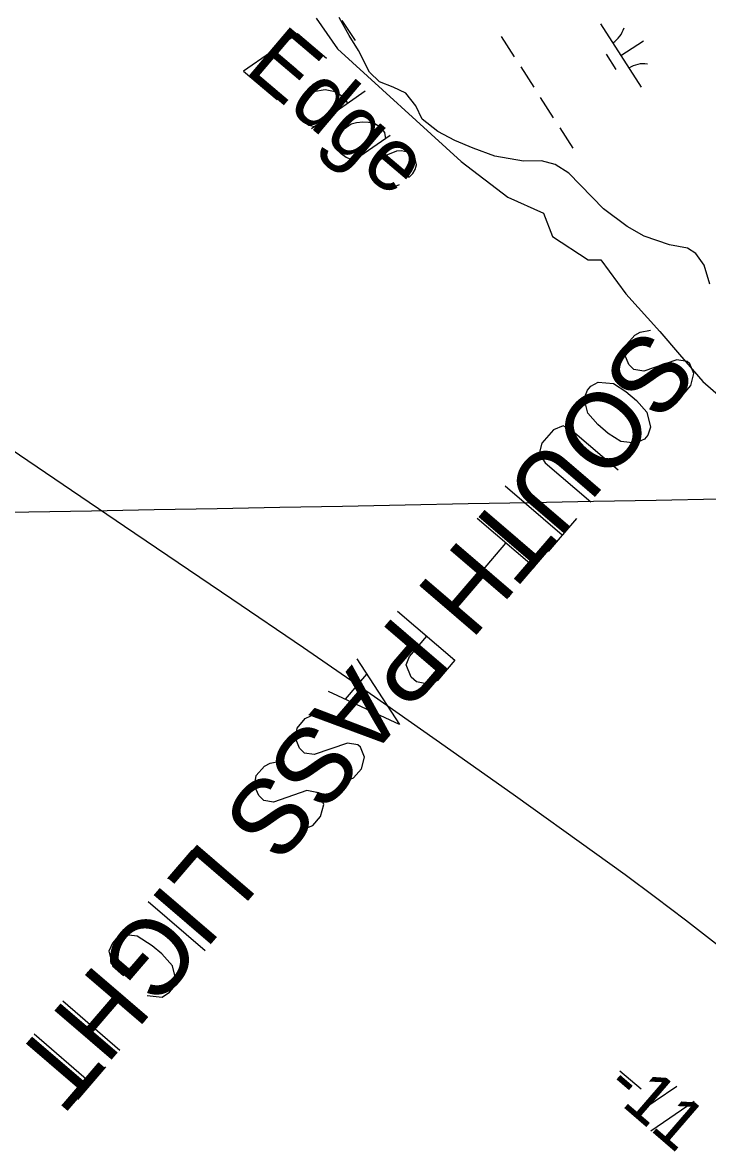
# Model space of a CAD drawing. Extents: x 3962991 to 3983549, y 181631 to 204078.
# Drawn here: x 3973451 to 3973907, y 194037 to 194775 of the extents above; entities that cross this region are included whole.
import ezdxf

# ---------------------------------------------------------------- set-up
doc = ezdxf.new("R2010")
doc.units = 0
for name, color, linetype in [('V-ANNO-MASK', 7, 'Continuous'), ('V-ANNO-MASK2', 7, 'Continuous'), ('V-CHAN-NAID', 7, 'Continuous'), ('V-GRID-MAJR', 7, 'Continuous'), ('V-RIVR-EDGE', 7, 'Continuous'), ('V-RIVR-IDEN', 7, 'Continuous'), ('V-RIVR-RANG', 7, 'Continuous'), ('V-TOPO-DPTH', 7, 'Continuous'), ('V-TOPO-MINR', 7, 'Continuous'), ('V-WETL-SWMP', 7, 'Continuous')]:
    doc.layers.add(name, color=color, linetype=linetype)

msp = doc.modelspace()

# ---------------------------------------------------------------- linework, layer by layer
at = {"layer": 'V-ANNO-MASK2'}
for p, q in [((3973618.22, 194756.61), (3973632.84, 194744.2)), ((3973678.86, 194729.42), (3973643.36, 194704.47)), ((3973809.58, 194434.85), (3973771.64, 194467.42)), ((3973791.08, 194413.29), (3973753.14, 194445.86)), ((3973819.06, 194445.89), (3973800.33, 194424.07)), ((3973756.01, 194410.52), (3973772.26, 194429.45)), ((3973736.89, 194426.93), (3973774.83, 194394.37)), ((3973665.74, 194325.92), (3973679.95, 194342.48)), ((3973534.91, 194191.66), (3973572.85, 194159.09)), ((3973532.45, 194112.04), (3973494.51, 194144.61)), ((3973497.38, 194109.27), (3973513.63, 194128.2)), ((3973478.26, 194125.68), (3973516.2, 194093.11)), ((3973497.24, 194071.03), (3973459.31, 194103.6)), ((3973506.72, 194082.07), (3973487.99, 194060.25)), ((3973847.89, 194079.39), (3973861.87, 194067.33)), ((3973885.51, 194068.88), (3973856.83, 194049.38)), ((3973897.09, 194058.88), (3973868.41, 194039.38))]:
    msp.add_line(p, q, dxfattribs=at)
for points in [[(3973653.15, 194751.25), (3973633.98, 194767.52), (3973598.23, 194742.78), (3973620.42, 194723.94)], [(3973667.1, 194721.19), (3973666.19, 194723.69), (3973661.9, 194727.33), (3973658.96, 194728.97), (3973652.28, 194730.3), (3973644.64, 194728.97), (3973638.81, 194725.68), (3973636.42, 194723.37), (3973634.96, 194721.14), (3973634.22, 194718.74), (3973634.02, 194715.43), (3973634.71, 194712.68), (3973637.06, 194709.82), (3973639.29, 194708.36), (3973641.52, 194706.9), (3973645.58, 194706.06)], [(3973671.58, 194683.55), (3973669.18, 194684.29), (3973666.27, 194685.46), (3973663.03, 194687.77), (3973660.72, 194690.17), (3973660.2, 194693.64), (3973660.22, 194696.23), (3973660.5, 194698.59), (3973661.71, 194701.04), (3973664.06, 194703.81), (3973666.49, 194705.65), (3973669.6, 194707.78), (3973673.04, 194708.77), (3973677.24, 194709.11), (3973681, 194708.95), (3973685.31, 194707.9), (3973688.77, 194705.83), (3973691.65, 194702.08), (3973692.46, 194697.92)], [(3973695.57, 194700.05), (3973669.58, 194682.21), (3973666.65, 194680.8), (3973663.93, 194679.63), (3973661.6, 194679.44), (3973657.58, 194679.82), (3973652.94, 194682.02), (3973650.56, 194685.35), (3973649.9, 194687.64)], [(3973692.02, 194686.15), (3973708.15, 194672.46), (3973710.55, 194674.76), (3973711.97, 194677.46), (3973712.89, 194680.59), (3973711.79, 194685.42), (3973709.48, 194687.82), (3973707.03, 194689.02), (3973702.98, 194689.87), (3973699.71, 194689.6), (3973695.85, 194688.11), (3973693.13, 194686.95), (3973688.48, 194683.52), (3973686.13, 194680.75), (3973684.45, 194678.26), (3973683.5, 194675.6), (3973684.17, 194670.26), (3973685.97, 194668.3), (3973688.2, 194666.84), (3973688.45, 194666.62), (3973693.01, 194665.35), (3973696.28, 194665.62), (3973698.1, 194666.24), (3973698.57, 194666.28), (3973701.76, 194667.48)], [(3973882.49, 194525.22), (3973889.7, 194528.17), (3973894.89, 194534.21), (3973896.94, 194542.04), (3973894.19, 194548.51), (3973892.4, 194550.05), (3973885.66, 194551.27), (3973863.61, 194543.72), (3973857.17, 194544.68), (3973853.81, 194548.02), (3973851.06, 194554.49), (3973852.21, 194561.26), (3973857.63, 194567.57), (3973861.3, 194569.44), (3973868.2, 194570.82)], [(3973866.45, 194501.09), (3973864.2, 194498.46), (3973858.27, 194495.79), (3973848.38, 194496.97), (3973840.01, 194502.33), (3973833.14, 194508.23), (3973826.58, 194515.69), (3973824.14, 194525.54), (3973826.26, 194531.03), (3973828.51, 194533.66), (3973833.39, 194536.32), (3973843.5, 194535.41), (3973851.87, 194530.05), (3973858.74, 194524.15), (3973865.61, 194516.43), (3973868.04, 194506.57), (3973866.45, 194501.09)], [(3973846.59, 194477.96), (3973816.42, 194503.86), (3973810.14, 194507.43), (3973803.69, 194504.75), (3973796.02, 194495.81), (3973794.34, 194489.02), (3973798.37, 194482.83), (3973828.54, 194456.93)], [(3973700.33, 194384.35), (3973738.27, 194351.78), (3973726.76, 194338.37), (3973721.88, 194335.71), (3973712.97, 194337.42), (3973709.39, 194340.5), (3973706.12, 194348.79), (3973708.24, 194354.27), (3973719.75, 194367.68)], [(3973673.25, 194352.8), (3973701.71, 194309.19), (3973654.52, 194330.99)], [(3973664.04, 194270.76), (3973671.24, 194273.71), (3973676.43, 194279.75), (3973678.48, 194287.58), (3973675.73, 194294.05), (3973673.94, 194295.59), (3973667.2, 194296.81), (3973645.15, 194289.25), (3973638.71, 194290.22), (3973635.36, 194293.56), (3973632.61, 194300.03), (3973633.76, 194306.8), (3973639.17, 194313.11), (3973642.85, 194314.98), (3973649.75, 194316.36)], [(3973636.96, 194239.21), (3973644.16, 194242.16), (3973649.35, 194248.21), (3973651.4, 194256.04), (3973648.65, 194262.51), (3973646.86, 194264.04), (3973640.12, 194265.26), (3973618.07, 194257.71), (3973611.63, 194258.67), (3973608.27, 194262.01), (3973605.53, 194268.48), (3973606.67, 194275.26), (3973612.09, 194281.57), (3973615.77, 194283.43), (3973622.66, 194284.82)], [(3973601.96, 194193), (3973564.02, 194225.57), (3973547.77, 194206.65)], [(3973534.23, 194129.23), (3973544.34, 194128.31), (3973549.15, 194131.49), (3973551.86, 194134.65), (3973553.6, 194139.09), (3973551.16, 194148.94), (3973544, 194156.92), (3973537.72, 194162.31), (3973527.63, 194168.68), (3973518.28, 194169.87), (3973513.7, 194166.95), (3973511.21, 194164.06), (3973508.8, 194158.83), (3973511.23, 194148.98), (3973518.7, 194142.56), (3973523.67, 194148.35)]]:
    msp.add_lwpolyline(points, dxfattribs=at)
at = {"layer": 'V-GRID-MAJR'}
for points in [[(3973536.44, 185784.12), (3973487.19, 188388.71), (3973372.59, 194448.65), (3973258, 200508.57), (3973228.23, 202082.7)], [(3968045.99, 194348.31), (3973372.59, 194448.65), (3978699.17, 194549.76), (3978985.35, 194555.22)]]:
    msp.add_spline(points, degree=3, dxfattribs=at)
at = {"layer": 'V-RIVR-EDGE'}
msp.add_lwpolyline([(3973646.38, 194777.84), (3973660.63, 194757.66), (3973742.54, 194682.86), (3973773.41, 194659.12), (3973797.16, 194648.43), (3973803.09, 194633), (3973826.84, 194617.57), (3973835.15, 194617.57), (3973851.77, 194595.01), (3973874.32, 194570.08), (3973887.38, 194554.65), (3973902.82, 194536.84), (3973930.12, 194513.09)], dxfattribs=at)
at = {"layer": 'V-TOPO-DPTH'}
msp.add_lwpolyline([(3974497.44, 193693.37), (3973960.92, 194124.77), (3973955.82, 194128.86), (3973950.72, 194132.92), (3973945.6, 194136.97), (3973940.47, 194141.01), (3973911.27, 194163.91), (3973891.43, 194179.25), (3973871.47, 194194.42), (3973851.3, 194209.32), (3973831, 194224.05), (3973778.64, 194261.52), (3973731.92, 194294.67), (3973685.04, 194327.56), (3973637.89, 194360.07), (3973590.56, 194392.34), (3973519.32, 194440.49), (3973478.56, 194468.16), (3973437.89, 194495.94)], dxfattribs=at)
at = {"layer": 'V-TOPO-MINR'}
msp.add_lwpolyline([(3974497.44, 193693.37), (3973960.92, 194124.77), (3973955.82, 194128.86), (3973950.72, 194132.92), (3973945.6, 194136.97), (3973940.47, 194141.01), (3973911.27, 194163.91), (3973891.43, 194179.25), (3973871.47, 194194.42), (3973851.3, 194209.32), (3973831, 194224.05), (3973778.64, 194261.52), (3973731.92, 194294.67), (3973685.04, 194327.56), (3973637.89, 194360.07), (3973590.56, 194392.34), (3973519.32, 194440.49), (3973478.56, 194468.16), (3973437.89, 194495.94)], dxfattribs=at)
at = {"layer": 'V-WETL-SWMP'}
for p, q in [((3973663.5, 194776.46), (3973672.14, 194762.99)), ((3973834.95, 194774.22), (3973861.93, 194732.12)), ((3973769.07, 194765.74), (3973777.7, 194752.27)), ((3973848.44, 194753.17), (3973863.59, 194762.88)), ((3973838.71, 194754.06), (3973845.18, 194743.95)), ((3973782.02, 194745.54), (3973790.66, 194732.07)), ((3973794.97, 194725.33), (3973803.61, 194711.86)), ((3973807.93, 194705.13), (3973816.56, 194691.66))]:
    msp.add_line(p, q, dxfattribs=at)
msp.add_lwpolyline([(3973907.37, 194601.45), (3973903.64, 194613.95), (3973898.18, 194621.65), (3973892.76, 194625.17), (3973880.79, 194627.42), (3973864.01, 194633.19), (3973852.58, 194639.63), (3973836.92, 194651.39), (3973813.95, 194675.01), (3973804.93, 194680.88), (3973795.94, 194683.16), (3973784, 194683.02), (3973764.85, 194686.38), (3973750.46, 194691.59), (3973738.45, 194696.82), (3973727.04, 194702.66), (3973716.79, 194710.9), (3973712.51, 194719.81), (3973705.84, 194728.09), (3973697.43, 194732.18), (3973688.44, 194735.65), (3973681.79, 194742.15), (3973674.46, 194756.39), (3973668.37, 194766.47), (3973661.66, 194778.34)], dxfattribs=at)
for centre, start, end in [((3973833.73, 194776.55), 301.89187, 343.43553), ((3973863.55, 194730.04), 81.89186, 123.43552)]:
    msp.add_arc(centre, 17.62, start, end, dxfattribs=at)

# ---------------------------------------------------------------- texts
at = {"layer": 'V-ANNO-MASK'}
for s, height, rotation, p in [('Edge', 42, 319.67288, (3973598.23, 194742.78)), ('SOUTH PASS LIGHT', 50, 229.35385, (3973863.72, 194574.67)), ('-11', 33.5, 319.20286, (3973836.86, 194066.61))]:
    msp.add_text(s, height=height, rotation=rotation, dxfattribs=at).set_placement(p)
at = {"layer": 'V-CHAN-NAID'}
msp.add_text('SOUTH PASS LIGHT', height=50, rotation=229.35385, dxfattribs=at).set_placement((3973863.72, 194574.67))
at = {"layer": 'V-RIVR-IDEN'}
msp.add_text('Edge', height=42, rotation=319.67288, dxfattribs=at).set_placement((3973598.23, 194742.78))
at = {"layer": 'V-RIVR-RANG'}
msp.add_text('-11', height=33.5, rotation=319.20286, dxfattribs=at).set_placement((3973836.86, 194066.61))

doc.saveas('drawing.dxf')
